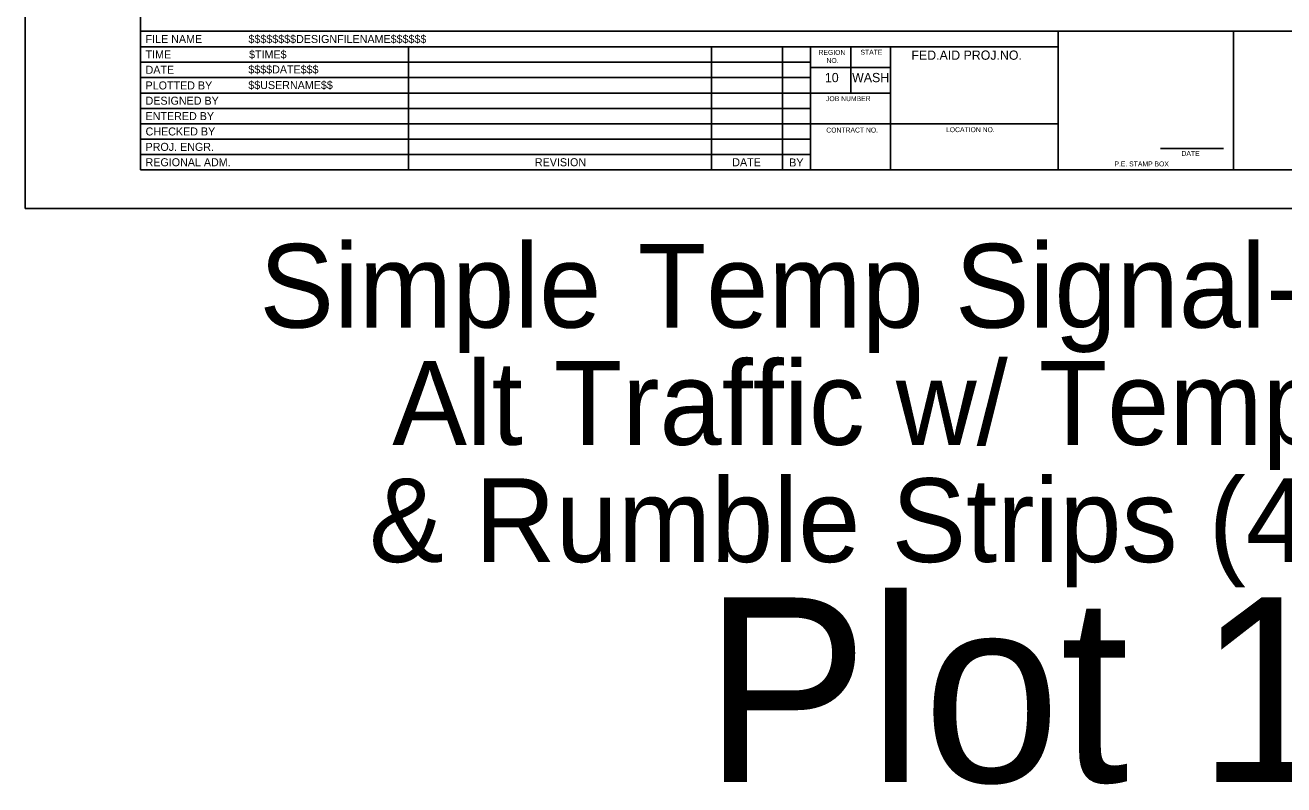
# Model space of a CAD drawing. Extents: x 99977 to 100176, y 99905 to 100011.
# Drawn here: x 99999.06 to 100009.29, y 99965.01 to 99971.18 of the extents above; entities that cross this region are included whole.
import ezdxf

# ---------------------------------------------------------------- set-up
doc = ezdxf.new("R2010")
doc.units = 0
for name, color, linetype in [('SH_GI_PlotLimits', 7, 'Continuous'), ('SH_GI_SheetBorder', 7, 'Continuous'), ('SH_GI_SheetLocationText', 7, 'Continuous'), ('SH_GI_SheetTextInCells', 7, 'Continuous'), ('SH_GI_TitleBlockText', 7, 'Continuous')]:
    doc.layers.add(name, color=color, linetype=linetype)

msp = doc.modelspace()

# ---------------------------------------------------------------- linework, layer by layer
at = {"layer": 'SH_GI_PlotLimits'}
msp.add_lwpolyline([(99999.062, 99969.687), (100016.062, 99969.687), (100016.062, 99980.687), (99999.062, 99980.687)], close=True, dxfattribs=at)
at = {"layer": 'SH_GI_SheetBorder'}
for p, q in [((100000, 99980.375), (100000, 99970)), ((100000, 99971.126), (100015.75, 99971.126)), ((100007.457, 99970), (100007.457, 99971.126)), ((100008.883, 99970), (100008.883, 99971.126)), ((100000, 99971.001), (100007.457, 99971.001)), ((100002.179, 99971.001), (100002.179, 99970)), ((100004.641, 99971.001), (100004.641, 99970)), ((100005.216, 99971.001), (100005.216, 99970)), ((100005.445, 99971.001), (100005.445, 99970)), ((100005.772, 99970.625), (100005.772, 99971.001)), ((100006.096, 99970), (100006.096, 99971.001)), ((100000, 99970.876), (100002.182, 99970.876)), ((100002.182, 99970.876), (100005.447, 99970.876)), ((100006.096, 99970.831), (100005.447, 99970.831)), ((100000, 99970.751), (100002.182, 99970.751)), ((100002.182, 99970.751), (100005.447, 99970.751)), ((100000, 99970.625), (100005.447, 99970.625)), ((100006.096, 99970.625), (100005.447, 99970.625)), ((100000, 99970.5), (100005.447, 99970.5)), ((100000, 99970.375), (100005.447, 99970.375)), ((100007.457, 99970.375), (100005.447, 99970.375)), ((100000, 99970.25), (100005.447, 99970.25)), ((100008.29, 99970.173), (100008.802, 99970.173)), ((100000, 99970.125), (100005.447, 99970.125)), ((100000, 99970), (100015.75, 99970))]:
    msp.add_line(p, q, dxfattribs=at)

# ---------------------------------------------------------------- texts
at = {"layer": 'SH_GI_SheetLocationText'}
for s, height, p in [('Simple', 0.68, (100000.966, 99968.719)), (' Temp Signal-Controlled', 0.68, (100003.789, 99968.719)), ('Alt Traffic w/ Temp Barrier', 0.68, (100002.046, 99967.767)), ('& Rumble Strips (45 mph)', 0.68, (100001.858, 99966.815)), ('Plot 11', 1.5, (100004.576, 99965.027))]:
    msp.add_text(s, height=height, dxfattribs=at).set_placement(p)
at = {"layer": 'SH_GI_SheetTextInCells'}
for s, height, p in [('FILE NAME', 0.0651, (100000.041, 99971.031)), ('TIME', 0.0651, (100000.041, 99970.906)), ('REGION', 0.04, (100005.51, 99970.935)), ('NO.', 0.04, (100005.575, 99970.869)), ('STATE', 0.04, (100005.851, 99970.936)), ('FED.AID PROJ.NO.', 0.07506, (100006.265, 99970.895)), ('DATE', 0.0651, (100000.041, 99970.781)), ('10', 0.0751, (100005.562, 99970.713)), ('WASH', 0.0751, (100005.783, 99970.713)), ('PLOTTED BY', 0.0651, (100000.041, 99970.654)), ('DESIGNED BY', 0.06505, (100000.041, 99970.53)), ('JOB NUMBER', 0.04, (100005.571, 99970.559)), ('ENTERED BY', 0.0651, (100000.041, 99970.405)), ('CHECKED BY', 0.0651, (100000.041, 99970.28)), ('CONTRACT NO.', 0.04003, (100005.573, 99970.304)), ('LOCATION NO.', 0.04003, (100006.546, 99970.307)), ('PROJ. ENGR.', 0.06505, (100000.041, 99970.155)), ('REGIONAL ADM.', 0.06505, (100000.041, 99970.03)), ('REVISION', 0.0651, (100003.205, 99970.03)), ('DATE', 0.0651, (100004.809, 99970.03)), ('BY', 0.0651, (100005.272, 99970.028)), ('P.E. STAMP BOX', 0.04003, (100007.915, 99970.029)), ('DATE', 0.04, (100008.46, 99970.114))]:
    msp.add_text(s, height=height, dxfattribs=at).set_placement(p)
at = {"layer": 'SH_GI_TitleBlockText'}
for s, height, p in [('$$$$$$$$DESIGNFILENAME$$$$$$', 0.06505, (100000.877, 99971.031)), ('$TIME$', 0.0651, (100000.882, 99970.906)), ('$$$$DATE$$$', 0.06505, (100000.876, 99970.784)), ('$$USERNAME$$', 0.06505, (100000.876, 99970.657))]:
    msp.add_text(s, height=height, dxfattribs=at).set_placement(p)

doc.saveas('drawing.dxf')
